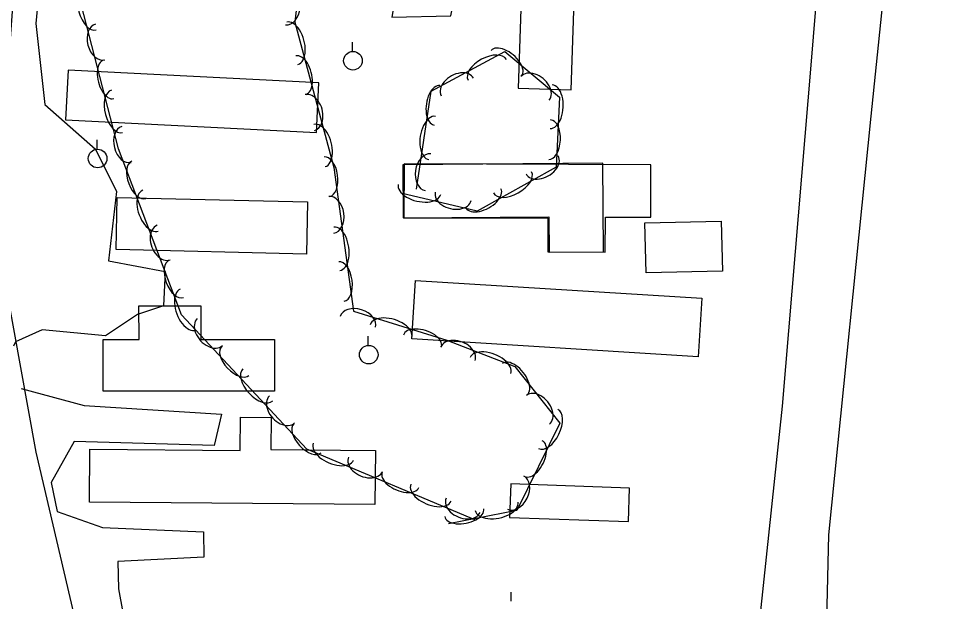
# Model space of a CAD drawing. Extents: x 978516 to 993312, y 1836504 to 1846212.
# Drawn here: x 982862.1 to 983112.8, y 1842362.3 to 1842518.7 of the extents above; entities that cross this region are included whole.
import ezdxf

# ---------------------------------------------------------------- set-up
doc = ezdxf.new("R2010")
doc.units = 0
for name, color, linetype in [('S_BUILDING', 7, 'Continuous'), ('S_PARKING', 7, 'Continuous'), ('S_TREE', 7, 'Continuous'), ('S_UTILITY_POLE', 7, 'Continuous')]:
    doc.layers.add(name, color=color, linetype=linetype)

msp = doc.modelspace()

# ---------------------------------------------------------------- linework, layer by layer
at = {"layer": 'S_BUILDING'}
for points in [[(982998.5, 1842566.4), (982996.27, 1842500.03), (983010.5, 1842499.55), (983012.72, 1842565.93)], [(982874.71, 1842491.49), (982942.06, 1842488.1), (982942.73, 1842501.45), (982875.39, 1842504.85)], [(983018.99, 1842479.87), (982965.26, 1842479.47), (982965.36, 1842465.23), (983004.48, 1842465.52), (983004.56, 1842455.97), (983019.17, 1842456.07)], [(983031.92, 1842479.44), (982965.61, 1842479.69), (982965.55, 1842465.23), (983004.24, 1842465.09), (983004.2, 1842456.09), (983019.64, 1842456.03), (983019.67, 1842465.42), (983031.87, 1842465.38)], [(982939.39, 1842455.5), (982888.29, 1842456.68), (982888.61, 1842470.68), (982939.71, 1842469.49)], [(983030.29, 1842463.88), (983050.8, 1842464.36), (983051.11, 1842450.93), (983030.61, 1842450.45)], [(982968.69, 1842448.44), (983045.58, 1842443.62), (983044.6, 1842427.89), (982967.71, 1842432.71)], [(982930.85, 1842418.69), (982884.78, 1842418.67), (982884.78, 1842432.55), (982894.44, 1842432.55), (982894.43, 1842441.57), (982911.02, 1842441.58), (982911.03, 1842432.54), (982930.84, 1842432.55)], [(982957.79, 1842388.28), (982881.12, 1842388.93), (982881.24, 1842403.14), (982921.6, 1842402.79), (982921.68, 1842411.69), (982929.89, 1842411.62), (982929.82, 1842403), (982957.91, 1842402.76)], [(982993.95, 1842384.81), (983025.84, 1842383.71), (983026.15, 1842392.7), (982994.26, 1842393.8)]]:
    msp.add_lwpolyline(points, close=True, dxfattribs=at)
at = {"layer": 'S_PARKING'}
for points in [[(983077.21, 1842273.31), (983079.69, 1842380.16), (983091.07, 1842492.48), (983098.49, 1842564.53), (983102.83, 1842618.85), (983109.07, 1842648.92), (983112.84, 1842656.52)], [(982984.15, 1842651.53), (982984.99, 1842645.15), (982983.03, 1842614.12), (982974.3, 1842588.15), (982962.33, 1842519.11), (982978.17, 1842519.44), (982985.25, 1842556), (982991.86, 1842569.75), (983000.75, 1842574.33), (983023.62, 1842567.5), (983020.58, 1842546.43), (983030.93, 1842544.29), (983031.86, 1842560.4), (983034.84, 1842564.5), (983057.31, 1842558.5), (983078.68, 1842553.08), (983074.89, 1842507.31), (983067.14, 1842414.68), (983057.78, 1842326.04), (983057.9, 1842278.78)], [(982922.18, 1842196.88), (982909.94, 1842297.38), (982896.75, 1842320.31), (982877.93, 1842354.91), (982866.84, 1842402.3), (982858.77, 1842446.79), (982858.75, 1842497.45), (982861.63, 1842536.58), (982868.13, 1842573.22), (982865.15, 1842624.86), (982875.14, 1842647.91)], [(982976.86, 1842587.17), (982969.31, 1842595.15), (982959.98, 1842602.25), (982949.35, 1842607.64), (982929.65, 1842612.94), (982902.54, 1842615.09), (982885.74, 1842614.13), (982879.95, 1842608.88), (982878.91, 1842602.38), (982876.72, 1842544.32), (982869.05, 1842541.7), (982866.73, 1842517.37), (982869.19, 1842495.68), (982882.79, 1842483.65), (982888.41, 1842472.31), (982886.27, 1842453.69), (982901.44, 1842450.8), (982901.04, 1842441.61), (982894.06, 1842439.3), (982885.4, 1842433.58), (982868.41, 1842435.14), (982861.27, 1842431.98), (982860.7, 1842430.81)], [(982862.78, 1842419.39), (982879.72, 1842414.82), (982916.56, 1842412.53), (982914.65, 1842404.15), (982877, 1842405.18), (982870.85, 1842394.16), (982872.45, 1842386.43), (982884.67, 1842382.14), (982911.78, 1842380.95), (982911.84, 1842374.14), (982888.76, 1842372.95), (982888.97, 1842365.61), (982895.34, 1842330.51), (982896.6, 1842319.12)]]:
    msp.add_lwpolyline(points, dxfattribs=at)
at = {"layer": 'S_TREE'}
for points in [[(982985.1, 1842383.96), (982939.49, 1842403.16), (982905.88, 1842439.19), (982888.96, 1842483.71), (982876.05, 1842533.72), (982898.66, 1842575.46), (982909.39, 1842591.06), (982926.38, 1842580.56), (982939.63, 1842547.07), (982936.3, 1842517.78), (982946.72, 1842478.69), (982952.02, 1842440.15), (982977.09, 1842432.38), (982995.4, 1842425.28), (983007.44, 1842410.12), (982995.91, 1842386.7), (982977.56, 1842383.11)], [(982968.93, 1842472.92), (982972.89, 1842499.25), (982992.63, 1842509.88), (983007.37, 1842497.6), (983006.48, 1842478.81), (982985.2, 1842467.05), (982964.75, 1842471.86)]]:
    msp.add_lwpolyline(points, dxfattribs=at)
for centre, major_axis, ratio, start_param, end_param in [((982881.44, 1842521.34), (1.47, -5.68), 0.549921, 3.141461, 6.283053), ((982934.37, 1842521.95), (0.56, 4.92), 0.685487, 3.142706, 6.284298), ((982884, 1842512.44), (1.24, -4.8), 0.685113, 3.141377, 6.282969), ((982935.62, 1842512.09), (-1.51, 5.67), 0.550198, 3.142229, 6.283822), ((982993.09, 1842506.73), (-4.09, 3.4), 0.543724, 3.141074, 6.282667), ((982886.32, 1842502.4), (1.34, -5.18), 0.540544, 3.141465, 6.283058), ((982937.91, 1842503.52), (-1.37, 5.16), 0.540816, 3.142209, 6.283802), ((982987.94, 1842504.95), (-5.14, -2.78), 0.551857, 3.139281, 6.280873), ((982979.94, 1842500.34), (-4.34, -2.35), 0.687523, 3.137794, 6.279387), ((983000.8, 1842499.98), (-3.79, 3.15), 0.689145, 3.140711, 6.282304), ((982888.54, 1842493.81), (1.47, -5.68), 0.549921, 3.141461, 6.283053), ((982974.46, 1842495.43), (-0.8, -5.29), 0.540527, 3.141624, 6.283217), ((983005.12, 1842495.05), (0.28, 5.86), 0.550029, 3.14126, 6.282853), ((982940.31, 1842493.5), (-1.27, 4.79), 0.685458, 3.142635, 6.284228), ((982973.15, 1842486.66), (-0.87, -5.8), 0.549904, 3.141625, 6.283218), ((982891.11, 1842484.91), (1.24, -4.8), 0.685113, 3.141377, 6.282969), ((982942.94, 1842484.63), (-1.51, 5.67), 0.550198, 3.142229, 6.283822), ((983004.7, 1842486.19), (0.25, 5.34), 0.540649, 3.141271, 6.282863), ((982972.03, 1842477.46), (-0.74, -4.9), 0.685092, 3.141646, 6.283238), ((982894.38, 1842475.42), (1.9, -4.99), 0.540864, 3.140955, 6.282547), ((982944.91, 1842476.27), (-0.73, 5.29), 0.540855, 3.142273, 6.283865), ((983002.69, 1842479.44), (4.33, 2.4), 0.685229, 3.140305, 6.281898), ((982994.72, 1842474.73), (5.13, 2.84), 0.550015, 3.140807, 6.282399), ((982897.52, 1842467.14), (2.09, -5.48), 0.550247, 3.140934, 6.282527), ((982969.75, 1842472.86), (5.71, -1.34), 0.550165, 3.141152, 6.282745), ((982978.82, 1842471), (4.82, -1.13), 0.685416, 3.14087, 6.282463), ((982986.96, 1842470.44), (4.68, 2.59), 0.540635, 3.140831, 6.282424), ((982946.06, 1842466.03), (-0.67, 4.91), 0.685508, 3.142743, 6.284335), ((982901.06, 1842458.58), (1.76, -4.63), 0.685519, 3.140513, 6.282106), ((982947.58, 1842456.9), (-0.8, 5.81), 0.550238, 3.142294, 6.283887), ((982904.47, 1842448.86), (1.9, -4.99), 0.540864, 3.140955, 6.282547), ((982948.79, 1842448.12), (-0.73, 5.29), 0.540855, 3.142273, 6.283865), ((982907.62, 1842440.58), (2.09, -5.48), 0.550247, 3.140934, 6.282527), ((982953.19, 1842437.3), (-4.73, 1.46), 0.686276, 3.141016, 6.282608), ((982913.47, 1842434.55), (3.38, -3.62), 0.685783, 3.140553, 6.282146), ((982962.09, 1842434.81), (-5.6, 1.73), 0.550855, 3.141241, 6.282834), ((982970.55, 1842432.19), (-5.1, 1.58), 0.541461, 3.141252, 6.282845), ((982980.06, 1842428.68), (-4.62, 1.79), 0.685316, 3.141455, 6.283048), ((982920.3, 1842426.84), (3.65, -3.9), 0.541072, 3.140979, 6.282571), ((982988.79, 1842425.57), (-5.47, 2.12), 0.550084, 3.141509, 6.283102), ((982995.35, 1842421.93), (-3.32, 4.19), 0.54064, 3.141812, 6.283405), ((982926.34, 1842420.36), (4, -4.29), 0.550459, 3.140959, 6.282551), ((982932.84, 1842413.78), (3.38, -3.62), 0.685783, 3.140553, 6.282146), ((983001.56, 1842413.7), (-3.08, 3.88), 0.685235, 3.141964, 6.283557), ((983004.3, 1842408.55), (2.59, 5.27), 0.54995, 3.141707, 6.283299), ((982939.68, 1842406.07), (3.65, -3.9), 0.541072, 3.140979, 6.282571), ((982946.64, 1842402.45), (5.41, -2.28), 0.550315, 3.141332, 6.282925), ((983000.38, 1842400.59), (2.36, 4.8), 0.540572, 3.141703, 6.283296), ((982955.27, 1842399.1), (4.57, -1.92), 0.685604, 3.141166, 6.282759), ((982964.66, 1842394.87), (4.93, -2.07), 0.540931, 3.14134, 6.282933), ((982995.6, 1842391.46), (2.19, 4.45), 0.68515, 3.14178, 6.283372), ((982972.83, 1842391.43), (5.41, -2.28), 0.550315, 3.141332, 6.282925), ((982981.46, 1842388.07), (4.57, -1.92), 0.685604, 3.141166, 6.282759), ((982981.77, 1842386.1), (5.25, 1.03), 0.5407, 3.141579, 6.283172), ((982990.47, 1842387.8), (5.76, 1.13), 0.55008, 3.141578, 6.283171)]:
    msp.add_ellipse(centre, major_axis=major_axis, ratio=ratio, start_param=start_param, end_param=end_param, dxfattribs=at)
at = {"layer": 'S_UTILITY_POLE'}
for p, q in [((982951.74, 1842509.91), (982951.74, 1842512.39)), ((982883.18, 1842483.65), (982883.18, 1842486.13)), ((982955.99, 1842431.01), (982955.99, 1842433.49)), ((982994.41, 1842362.3), (982994.41, 1842364.78))]:
    msp.add_line(p, q, dxfattribs=at)
for centre in [(982951.89, 1842507.39), (982883.32, 1842481.14), (982956.13, 1842428.49)]:
    msp.add_circle(centre, 2.5, dxfattribs=at)

doc.saveas('drawing.dxf')
